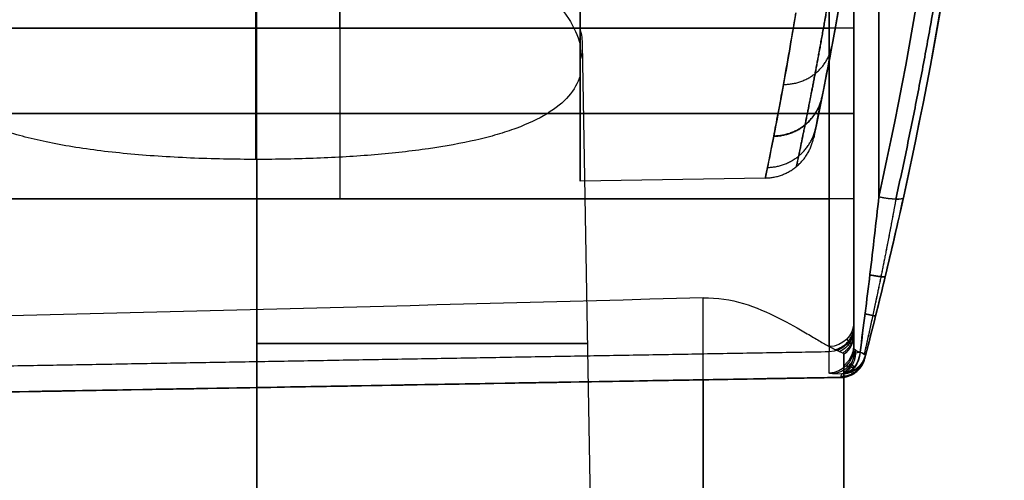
# Model space of a CAD drawing. Header units: millimetres. Extents: x -105 to 152, y -114 to 65.
# Tile 286 of 301: x 132 to 152, y -42 to -32. Entities that reach past the tile are written whole.
import ezdxf

# ---------------------------------------------------------------- set-up
doc = ezdxf.new("R2010")
doc.units = ezdxf.units.MM
doc.layers.add('Layer 01', color=7, linetype='Continuous', true_color=0x000000)

# ---------------------------------------------------------------- blocks, each defined once
blk = doc.blocks.new('Block 02')
at = {"layer": 'Layer 01'}
for p, q in [((143.623, -35.65), (143.623, 35.65)), ((138.83, -32.6, 26.234), (138.83, -36, 26.234)), ((138.83, -32.6, -26.234), (138.83, -36, -26.234)), ((143.663, -32.912, -13.7), (143.926, -48, -13.7)), ((148.585, -34.3, 26.063), (129.076, -34.3, 26.404)), ((129.076, -34.3, -26.404), (148.585, -34.3, -26.063)), ((147.313, -35.586), (143.623, -35.65)), ((137.176, -38.21, -25.4), (137.176, -50, -25.4)), ((148.818, -39.559), (114.576, -40.157)), ((148.876, -39.547, -13.7), (148.876, -50, -13.7)), ((137.176, -39.763, -2), (137.176, -50, -2))]:
    blk.add_line(p, q, dxfattribs=at)
at = {"layer": 'Layer 01', "extrusion": (1, 8.65204e-31, 1.3357e-15)}
blk.add_arc((0, 0, 143.623), 35.65, 203.774, 270, dxfattribs=at)
at = {"layer": 'Layer 01', "extrusion": (1, 5.45133e-16, 2.12244e-16)}
blk.add_arc((0, 0, 143.623), 35.65, 90, 201.2731, dxfattribs=at)
at = {"layer": 'Layer 01', "extrusion": (0, 0, -1)}
for centre, radius, start, end in [((-66.201, -17.5), 83.875, 180, 191.89776), ((-66.201, -17.5), 85.875, 180, 194.62709), ((-148.809, -39.059, -3.884), 0.5, 194.6271, 269)]:
    blk.add_arc(centre, radius, start, end, dxfattribs=at)
at = {"layer": 'Layer 01', "extrusion": (-1, -3.10562e-14, -1.96603e-13)}
blk.add_arc((0, 181.359, -149.076), 201.859, 276.79297, 281.16004, dxfattribs=at)
at = {"layer": 'Layer 01', "extrusion": (-1, -1.38696e-14, 8.79397e-14)}
blk.add_arc((0, -181.359, -149.076), 201.859, 78.86762, 83.20703, dxfattribs=at)
at = {"layer": 'Layer 01', "extrusion": (-1, 2.33222e-16, 0)}
for centre, radius, start, end in [((0, 181.359, -149.076), 201.859, 276.79297, 281.16004), ((0, -181.359, -149.576), 201.359, 79.71243, 83.20703), ((0, -181.359, -149.076), 201.859, 78.86762, 81.76244)]:
    blk.add_arc(centre, radius, start, end, dxfattribs=at)
at = {"layer": 'Layer 01', "extrusion": (1, 2.44136e-14, -1.62574e-13)}
blk.add_arc((0, -181.359, 149.576), 201.359, 96.79297, 100.28757, dxfattribs=at)
at = {"layer": 'Layer 01', "extrusion": (1, 4.34564e-14, 2.89382e-13)}
blk.add_arc((0, 181.359, 149.576), 201.359, 259.71243, 263.20703, dxfattribs=at)
at = {"layer": 'Layer 01', "extrusion": (1, 0, 0)}
blk.add_arc((-32.6, -32.6, 149.076), 7.036, 0, 90, dxfattribs=at)
at = {"layer": 'Layer 01', "extrusion": (1, -1.61439e-29, -8.07842e-15)}
blk.add_arc((-32.6, 32.6, 149.076), 7.036, 270, 0, dxfattribs=at)
at = {"layer": 'Layer 01', "extrusion": (-1, 0, 0)}
for centre, radius, start, end in [((32.6, -32.6, -148.585), 6.537, 90, 180), ((0, 0, -137.152), 35.939, 325.9324, 348.4867), ((36, 23, -149.076), 2.564, 26.4038, 90), ((36, -23, -149.076), 2.564, 327.8856, 344.0176)]:
    blk.add_arc(centre, radius, start, end, dxfattribs=at)
at = {"layer": 'Layer 01', "extrusion": (-1, 0, 8.69627e-15)}
blk.add_arc((32.6, 32.6, -148.585), 6.537, 180, 270, dxfattribs=at)
at = {"layer": 'Layer 01', "extrusion": (1, 0, -6.07024e-16)}
for centre, start, end in [((-32.6, 32.6, 138.83), 270, 0), ((-32.6, -32.6, 138.83), 0, 90)]:
    blk.add_arc(centre, 6.366, start, end, dxfattribs=at)
at = {"layer": 'Layer 01', "extrusion": (-7.73094e-18, 1, 7.59717e-18)}
blk.add_arc((-148.576, -25.564, -32.6), 0.5, 180, 269, dxfattribs=at)
at = {"layer": 'Layer 01', "extrusion": (-2.6015e-16, -1, -1.44687e-14)}
for centre in [(148.576, 25.564, 32.6), (148.576, 25.564, 36)]:
    blk.add_arc(centre, 0.5, 360, 89, dxfattribs=at)
at = {"layer": 'Layer 01', "extrusion": (-1, -6.95084e-13, -2.67011e-13)}
blk.add_arc((0, 0, -143.623), 35.939, 336.3452, 338.9861, dxfattribs=at)
at = {"layer": 'Layer 01', "extrusion": (0, 1, -3.55271e-15)}
blk.add_arc((-148.576, -25.564, -34.3), 0.5, 180, 269, dxfattribs=at)
at = {"layer": 'Layer 01', "extrusion": (0, 1, 3.55271e-15)}
blk.add_arc((-148.576, 25.564, -34.3), 0.5, 91, 180, dxfattribs=at)
at = {"layer": 'Layer 01', "extrusion": (4.42973e-16, 1, -4.35308e-16)}
blk.add_arc((-148.576, -25.564, -36), 0.5, 180, 269, dxfattribs=at)
at = {"layer": 'Layer 01', "extrusion": (1, -2.45515e-14, -6.96506e-15)}
blk.add_arc((-36, -23, 148.585), 3.063, 195.9824, 270, dxfattribs=at)
at = {"layer": 'Layer 01', "extrusion": (1, 2.95666e-14, -1.19759e-14)}
blk.add_arc((-36, 23, 148.585), 3.063, 90, 174.7949, dxfattribs=at)
at = {"layer": 'Layer 01', "extrusion": (-1, 2.94524e-14, 8.47325e-15)}
blk.add_arc((36, -23, -149.076), 2.564, 270, 344.0176, dxfattribs=at)
at = {"layer": 'Layer 01', "extrusion": (-1, -1.21639e-14, 1.12935e-15)}
blk.add_arc((36, 23, -149.076), 2.564, 5.2051, 90, dxfattribs=at)
at = {"layer": 'Layer 01', "extrusion": (0.211879, 0.961585, -0.174534)}
blk.add_arc((-153.791, -16.518, 0.039), 0.5, 180, 267.7976, dxfattribs=at)
at = {"layer": 'Layer 01', "extrusion": (0.211879, 0.961585, 0.174534)}
blk.add_arc((-153.791, 16.518, 0.039), 0.5, 92.2024, 180, dxfattribs=at)
at = {"layer": 'Layer 01', "extrusion": (-3.77207e-15, 0.275341, -0.961347)}
blk.add_arc((-148.576, -43.505, 12.199), 0.5, 180, 269, dxfattribs=at)
at = {"layer": 'Layer 01', "extrusion": (-5.88983e-15, -0.090722, -0.995876)}
blk.add_arc((148.576, 40.502, -19.639), 0.5, 360, 89, dxfattribs=at)
at = {"layer": 'Layer 01', "extrusion": (6.32334e-14, 0.204882, -0.978787)}
blk.add_arc((-148.576, -42.538, 14.784), 0.5, 180, 244.3069, dxfattribs=at)
at = {"layer": 'Layer 01', "extrusion": (-1, -1.97123e-14, 1.27153e-15)}
blk.add_arc((-84.75, 12, -149.076), 123.814, 2.1763, 5.20512, dxfattribs=at)
at = {"layer": 'Layer 01', "extrusion": (5.40887e-14, 0.085272, -0.996358)}
blk.add_arc((-148.576, -40.49, 19.183), 0.5, 180, 233.1301, dxfattribs=at)
at = {"layer": 'Layer 01', "extrusion": (-1, -1.23657e-12, -6.6593e-14)}
blk.add_arc((-84.75, -12, -149.076), 123.908, 355.10835, 357.83408, dxfattribs=at)
at = {"layer": 'Layer 01', "extrusion": (0, -1, 1.29926e-15)}
blk.add_arc((137.176, -13.7, 38.885), 6.591, 270, 90, dxfattribs=at)
at = {"layer": 'Layer 01', "extrusion": (3.96661e-15, -0.037975, -0.999279)}
blk.add_arc((148.576, 39.58, -15.21), 0.5, 0, 89, dxfattribs=at)
at = {"layer": 'Layer 01', "extrusion": (-1, -6.1889e-12, 3.99211e-13)}
blk.add_arc((-84.75, 12, -148.585), 124.313, 2.1763, 5.20512, dxfattribs=at)
at = {"layer": 'Layer 01', "extrusion": (5.52109e-16, 4.05199e-15, -1)}
blk.add_arc((-148.809, -39.059, 4.232), 0.5, 194.6271, 269, dxfattribs=at)
at = {"layer": 'Layer 01', "extrusion": (1.02064e-17, -1.29764e-17, -1)}
blk.add_arc((-148.809, -39.059, -12), 0.5, 194.6271, 269, dxfattribs=at)
at = {"layer": 'Layer 01', "extrusion": (0.653064, -0.013215, -0.757187)}
blk.add_arc((-35.975, 123.73, 85.575), 0.5, 96.4893, 177.1486, dxfattribs=at)
at = {"layer": 'Layer 01', "extrusion": (1.07119e-15, -0.032499, -0.999472)}
blk.add_arc((148.826, 39.494, -14.748), 0.5, 14.5423, 89, dxfattribs=at)
at = {"layer": 'Layer 01', "extrusion": (-0.008492, -0.032646, -0.999431)}
blk.add_arc((153.849, 0.81, -16.005), 0.5, 0, 74.4264, dxfattribs=at)
at = {"layer": 'Layer 01', "extrusion": (-0.657423, -0.04211, -0.752344)}
blk.add_arc((48.429, -120.42, -84.144), 0.5, 280.1266, 357.1866, dxfattribs=at)
at = {"layer": 'Layer 01', "extrusion": (6.56593e-14, 0.037793, -0.999286)}
blk.add_arc((-148.576, -39.672, 15.194), 0.5, 180, 233.1301, dxfattribs=at)
at = {"layer": 'Layer 01', "extrusion": (1, 4.38953e-13, 2.70689e-14)}
blk.add_arc((84.75, -12, 148.876), 124.308, 182.16592, 184.89165, dxfattribs=at)
at = {"layer": 'Layer 01', "extrusion": (0.003258, -0.03217, 0.999477)}
blk.add_arc((144.14, -54.281, -14.276), 0.5, 270, 339.6895, dxfattribs=at)
at = {"layer": 'Layer 01', "extrusion": (0.008683, 0.033377, -0.999405)}
blk.add_arc((-153.849, -0.821, 16.005), 0.5, 180, 249.646, dxfattribs=at)
at = {"layer": 'Layer 01', "extrusion": (-0.003258, 0.03217, -0.999477)}
for start, end in [(204.7241, 270), (200.3105, 204.3969)]:
    blk.add_arc((-144.14, -54.281, 14.276), 0.5, start, end, dxfattribs=at)
at = {"layer": 'Layer 01', "extrusion": (-2.36969e-15, 7.48294e-15, -1)}
blk.add_arc((-148.808, -39.063, 12), 0.5, 194.6295, 262.1907, dxfattribs=at)
at = {"layer": 'Layer 01', "extrusion": (-1.57757e-16, 2.58422e-15, -1)}
blk.add_arc((-148.808, -39.063, 4.8), 0.5, 194.6295, 262.1907, dxfattribs=at)
at = {"layer": 'Layer 01'}
blk.add_arc((148.808, -39.063, -8.4), 0.5, 277.8093, 345.3705, dxfattribs=at)
at = {"layer": 'Layer 01', "extrusion": (-0.250515, -0.963016, 0.099208)}
blk.add_arc((153.849, 15.918, 1.858), 0.5, 0, 40.71, dxfattribs=at)
at = {"layer": 'Layer 01', "extrusion": (-0.250525, -0.962971, -0.09962)}
for start, end in [(319.3264, 359.3537), (359.3537, 0)]:
    blk.add_arc((153.849, -15.917, 1.863), 0.5, start, end, dxfattribs=at)
at = {"layer": 'Layer 01', "extrusion": (1, 3.27329e-11, 1.15116e-12)}
blk.add_arc((84.75, -12, 148.876), 124.308, 181.86241, 182.16592, dxfattribs=at)
at = {"layer": 'Layer 01', "extrusion": (1, 8.97363e-13, 1.45858e-14)}
blk.add_arc((84.75, -12, 148.876), 124.308, 180, 181.86241, dxfattribs=at)
at = {"layer": 'Layer 01'}
for points, degree in [([(149.576, -35.96, -16.763), (150.453, -31.972, -17.487), (151.045, -27.925, -18.097), (151.346, -23.817, -18.586)], 3), ([(151.346, -23.817, 18.586), (151.045, -27.925, 18.097), (150.453, -31.972, 17.487), (149.576, -35.96, 16.763)], 3), ([(151.845, -23.795, -18.09), (151.542, -27.916, -17.602), (150.946, -31.977, -16.993), (150.064, -35.979, -16.271)], 3), ([(150.064, -35.979, 16.271), (150.946, -31.977, 16.993), (151.542, -27.916, 17.602), (151.845, -23.795, 18.09)], 3), ([(137.176, -48, -20.45), (137.176, -38.885, -20.291), (137.176, -29.771, -20.132)], 2), ([(148.585, -32.6, 26.063), (138.83, -32.6, 26.234), (129.076, -32.6, 26.404)], 2), ([(129.076, -32.6, -26.404), (138.83, -32.6, -26.234), (148.585, -32.6, -26.063)], 2), ([(143.623, -32.919, -14.42), (143.623, -32.821, -14.404), (143.623, -32.723, -14.388), (143.623, -32.625, -14.372)], 3), ([(148.585, -36, -26.063), (148.585, -34.3, -26.063), (148.585, -32.6, -26.063)], 2), ([(148.585, -32.6, 26.063), (148.585, -34.3, 26.063), (148.585, -36, 26.063)], 2), ([(149.076, -32.6, -25.564), (149.076, -34.3, -25.564), (149.076, -36, -25.564)], 2), ([(149.076, -36, 25.564), (149.076, -34.3, 25.564), (149.076, -32.6, 25.564)], 2), ([(143.623, -33.221, -12.934), (143.623, -33.33, -12.918), (143.623, -33.439, -12.903), (143.623, -33.548, -12.887)], 3), ([(137.176, -35.215, -7.173), (137.176, -41.608, -7.062), (137.176, -48, -6.95)], 2), ([(129.076, -36, 26.404), (138.83, -36, 26.234), (148.585, -36, 26.063)], 2), ([(148.585, -36, -26.063), (138.83, -36, -26.234), (129.076, -36, -26.404)], 2), ([(146.076, -37.974, -25.4), (140.41, -38.129, -25.4), (134.743, -38.274, -25.4), (129.076, -38.414, -25.4)], 3), ([(146.076, -50, -25.4), (146.076, -43.987, -25.4), (146.076, -37.974, -25.4)], 2), ([(149.076, -38.464, -23.706), (149.076, -38.514, -23.533), (149.076, -38.569, -23.362), (149.076, -38.606, -23.185)], 3), ([(149.076, -38.606, -23.185), (149.076, -38.649, -22.98), (149.076, -38.689, -22.775), (149.076, -38.707, -22.566)], 3), ([(148.585, -39.051, 23.278), (138.585, -39.225, 23.294), (128.585, -39.398, 23.31)], 2), ([(148.793, -39.047, -23.278), (148.743, -39.03, -23.478), (148.673, -38.994, -23.666), (148.585, -38.945, -23.844)], 3), ([(148.876, -39.106, -22.6), (148.876, -39.086, -22.829), (148.848, -39.067, -23.055), (148.793, -39.047, -23.278)], 3), ([(149.201, -39.058, 16.348), (149.118, -39.036, 16.448), (149.076, -39.006, 16.574), (149.076, -38.974, 16.702)], 3), ([(148.876, -39.106, -22.6), (148.876, -44.553, -22.6), (148.876, -50, -22.6)], 2), ([(149.31, -39.121, -16.024), (149.298, -39.166, -14.683), (149.292, -39.189, -13.342), (149.292, -39.189, -12)], 3), ([(149.292, -39.189, -4.8), (149.292, -39.189, -4.611), (149.293, -39.186, -4.421), (149.293, -39.186, -4.232)], 3), ([(149.292, -39.189, -12), (149.292, -39.189, -8.4), (149.292, -39.189, -4.8)], 2), ([(149.293, -39.186, 12), (149.293, -39.186, 13.342), (149.299, -39.164, 14.683), (149.31, -39.12, 16.024)], 3), ([(149.293, -39.186, -4.232), (149.293, -39.186, 3.884), (149.293, -39.186, 12)], 2), ([(148.818, -39.559, 12), (131.697, -39.858, 12), (114.576, -40.157, 12)], 2), ([(128.276, -39.918, -2), (137.176, -39.763, -2), (146.076, -39.607, -2)], 2), ([(146.076, -39.607, -2), (146.076, -44.804, -2), (146.076, -50, -2)], 2), ([(148.835, -39.493, 16.04), (148.672, -39.49, 16.229), (148.585, -39.483, 16.472), (148.585, -39.474, 16.721)], 3), ([(148.818, -39.559, 12), (148.818, -39.559, 13.347), (148.823, -39.537, 14.694), (148.835, -39.493, 16.04)], 3), ([(148.818, -39.559, -4.232), (148.818, -39.559, 3.884), (148.818, -39.559, 12)], 2), ([(148.876, -39.558, -4.8), (148.876, -39.558, -8.4), (148.876, -39.558, -12)], 2), ([(148.876, -50, -4.8), (148.876, -44.779, -4.8), (148.876, -39.558, -4.8)], 2)]:
    blk.add_open_spline(points, degree=degree, dxfattribs=at)
for points, weights, degree in [([(151.697, -23.825, -18.44), (151.394, -27.941, -17.95), (150.799, -31.997, -17.34), (149.915, -36.008, -16.612)], [0.855082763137, 0.856345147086, 0.858099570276, 0.860282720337], 3), ([(149.915, -36.008, 16.612), (150.799, -31.997, 17.34), (151.394, -27.941, 17.95), (151.697, -23.825, 18.44)], [0.860282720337, 0.858099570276, 0.856345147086, 0.855082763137], 3), ([(147.674, -33.721, -11.35), (148.496, -33.723, -11.299), (148.639, -32.957, -11.031)], [0.99999990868, 0.771931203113, 1.00002126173], 2), ([(147.48, -34.753, -7.642), (148.288, -34.746, -7.605), (148.443, -33.973, -7.427)], [0.999999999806, 0.777463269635, 0.999997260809], 2), ([(147.481, -34.744, 7.681), (148.289, -34.738, 7.644), (148.444, -33.964, 7.465)], [0.999999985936, 0.777424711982, 0.999980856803], 2), ([(147.356, -35.375, 3.859), (148.156, -35.363, 3.84), (148.318, -34.585, 3.751)], [1.00000063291, 0.780881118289, 0.999998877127], 2), ([(147.313, -35.586, -0.011), (148.11, -35.572, -0.011), (148.274, -34.792, -0.011)], [0.999999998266, 0.782052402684, 0.99999998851], 2), ([(149.397, -37.516, 16.508), (149.696, -37.576, 16.38), (149.704, -37.546, 16.05)], [0.99999995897, 0.833443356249, 1.00000013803], 2), ([(149.703, -37.547, -16.049), (149.696, -37.576, -16.379), (149.397, -37.517, -16.508)], [1.00000013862, 0.833504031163, 0.999999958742], 2), ([(149.301, -38.291, 16.41), (149.509, -38.339, 16.261), (149.511, -38.333, 16)], [0.999999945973, 0.886704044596, 1.00000000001], 2), ([(149.51, -38.334, -16), (149.509, -38.341, -16.26), (149.301, -38.293, -16.41)], [1.00000000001, 0.886791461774, 0.999999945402], 2), ([(148.699, -39.006, -23.58), (149.076, -38.914, -23.553), (149.076, -38.54, -23.447)], [0.999940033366, 0.789377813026, 1], 2), ([(149.076, -38.666, -22.877), (149.076, -38.929, -22.922), (148.854, -39.076, -22.947)], [1, 0.882323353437, 0.9998920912], 2), ([(148.999, -38.867, -23.24), (148.983, -38.85, -23.443), (148.96, -38.82, -23.634), (148.933, -38.801, -23.802)], [0.923312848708, 0.90760430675, 0.884880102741, 0.856625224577], 3), ([(149.076, -39.07, -16.683), (149.076, -38.958, -19.629), (149.076, -38.707, -22.566)], [0.999995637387, 0.999712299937, 0.999994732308], 2), ([(149.108, -39.02, 16.513), (149.075, -39.473, 16.513), (148.649, -39.486, 16.357)], [0.999965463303, 0.740403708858, 1.00018412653], 2), ([(148.876, -39.322, -19.656), (149.076, -39.173, -19.647), (149.076, -38.923, -19.631)], [0.857738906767, 0.828305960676, 0.999853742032], 2), ([(148.999, -38.867, -23.24), (149.015, -38.885, -23.032), (149.023, -38.911, -22.808), (149.023, -38.93, -22.585)], [0.923312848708, 0.938950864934, 0.947232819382, 0.9472135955], 3), ([(149.297, -39.169, 14.012), (149.201, -39.536, 14.018), (148.822, -39.543, 14.02)], [1, 0.796602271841, 1], 2), ([(148.861, -39.559, -4.511), (149.205, -39.522, -4.513), (149.292, -39.188, -4.516)], [0.999935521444, 0.822504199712, 1], 2), ([(149.108, -39.076, -16.502), (149.106, -39.356, -16.454), (148.876, -39.482, -16.345)], [1.00000029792, 0.869594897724, 1], 2), ([(149.296, -39.172, -14.012), (149.211, -39.499, -14.018), (148.876, -39.542, -14.02)], [1, 0.828619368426, 1], 2), ([(149.078, -39.364, 16.247), (148.972, -39.355, 16.381), (148.923, -39.341, 16.551), (148.933, -39.325, 16.715)], [0.881166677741, 0.875031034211, 0.866342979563, 0.856625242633], 3), ([(149.118, -39.452, 12), (149.118, -39.452, 13.345), (149.124, -39.43, 14.69), (149.135, -39.387, 16.034)], [0.898336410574, 0.898336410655, 0.898289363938, 0.898195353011], 3), ([(149.118, -39.452, -4.232), (149.133, -39.441, -4.414), (149.14, -39.437, -4.608), (149.14, -39.437, -4.8)], [0.898336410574, 0.90972345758, 0.915598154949, 0.915586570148], 3), ([(149.151, -39.375, -16.034), (149.144, -39.416, -14.694), (149.14, -39.437, -13.345), (149.14, -39.437, -12)], [0.910459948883, 0.913892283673, 0.915584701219, 0.915586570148], 3), ([(146.076, -39.607, -2), (147.462, -39.583, -2), (148.536, -39.564, -2.875), (148.818, -39.559, -4.232)], [1, 0.850371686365, 0.850371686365, 1], 3), ([(148.818, -39.559, -4.232), (148.857, -39.559, -4.419), (148.876, -39.558, -4.609), (148.876, -39.558, -4.8)], [1, 0.996521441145, 0.996521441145, 1], 3)]:
    blk.add_rational_spline(points, weights, degree=degree, dxfattribs=at)
for points, knots in [([(137.176, -35.215, -7.173), (136.733, -35.215, -7.173), (136.293, -35.206, -7.218), (135.639, -35.178, -7.354), (135.422, -35.166, -7.41), (135, -35.138, -7.544), (134.587, -35.105, -7.699), (134.192, -35.061, -7.894), (133.806, -35.012, -8.11), (133.617, -34.984, -8.229), (133.076, -34.893, -8.609), (132.747, -34.822, -8.895), (132.299, -34.696, -9.371), (132.156, -34.65, -9.538), (131.891, -34.553, -9.884), (131.768, -34.502, -10.061), (131.429, -34.339, -10.608), (131.242, -34.219, -10.991), (130.943, -33.952, -11.791), (130.836, -33.808, -12.197), (130.735, -33.578, -12.811), (130.712, -33.499, -13.017), (130.684, -33.336, -13.43), (130.681, -33.251, -13.638), (130.699, -32.994, -14.253), (130.749, -32.818, -14.655), (130.924, -32.454, -15.444), (131.049, -32.265, -15.834), (131.366, -31.893, -16.572), (131.557, -31.707, -16.924), (132.007, -31.34, -17.594), (132.267, -31.158, -17.913), (132.84, -30.818, -18.493), (133.154, -30.657, -18.756), (133.843, -30.363, -19.229), (134.221, -30.229, -19.438), (134.812, -30.064, -19.691), (135.014, -30.015, -19.766), (135.43, -29.928, -19.897), (135.644, -29.891, -19.953), (136.295, -29.801, -20.087), (136.733, -29.771, -20.132), (137.176, -29.771, -20.132)], [0, 0, 0, 0, 1.332765, 1.332765, 1.999148, 1.999148, 2.665531, 3.331914, 3.331914, 3.998296, 3.998296, 5.331062, 5.331062, 5.997444, 5.997444, 6.663827, 6.663827, 7.996593, 7.996593, 9.329358, 9.329358, 9.995741, 9.995741, 10.662124, 10.662124, 11.994889, 11.994889, 13.327654, 13.327654, 14.66042, 14.66042, 15.993185, 15.993185, 17.325951, 17.325951, 18.658716, 18.658716, 19.325099, 19.325099, 19.991482, 19.991482, 21.324247, 21.324247, 21.324247, 21.324247]), ([(137.176, -29.771, -20.132), (137.591, -29.771, -20.132), (138.014, -29.799, -20.091), (138.823, -29.904, -19.933), (139.217, -29.982, -19.817), (139.974, -30.18, -19.514), (140.329, -30.298, -19.331), (140.996, -30.564, -18.907), (141.309, -30.713, -18.665), (141.875, -31.025, -18.141), (142.131, -31.19, -17.858), (142.591, -31.531, -17.248), (142.793, -31.706, -16.924), (143.134, -32.055, -16.254), (143.276, -32.23, -15.905), (143.498, -32.579, -15.177), (143.577, -32.752, -14.802), (143.623, -32.919, -14.42)], [0, 0, 0, 0, 1.253535, 1.253535, 2.507071, 2.507071, 3.760606, 3.760606, 5.014141, 5.014141, 6.267677, 6.267677, 7.521212, 7.521212, 8.774747, 8.774747, 10.028283, 10.028283, 10.028283, 10.028283]), ([(148.797, -32.093, 13.294), (148.64, -32.981, 11.196), (148.507, -33.653, 9.029), (148.392, -34.222, 6.232), (148.372, -34.322, 5.667), (148.337, -34.494, 4.535), (148.322, -34.565, 3.968), (148.286, -34.736, 2.263), (148.274, -34.793, 1.121), (148.275, -34.79, -2.318), (148.324, -34.559, -4.571), (148.46, -33.885, -7.892), (148.516, -33.605, -8.989), (148.645, -32.932, -11.163), (148.718, -32.538, -12.241), (148.797, -32.093, -13.294)], [0, 0, 0, 0, 6.841278, 6.841278, 8.551598, 8.551598, 10.261917, 10.261917, 13.682556, 13.682556, 20.523835, 20.523835, 23.944474, 23.944474, 27.365113, 27.365113, 27.365113, 27.365113]), ([(147.922, -32.291, 14.929), (147.743, -33.377, 12.588), (147.588, -34.196, 10.163), (147.426, -35.028, 6.398), (147.384, -35.238, 5.118), (147.327, -35.517, 2.556), (147.313, -35.587, 1.269), (147.313, -35.584, -2.61), (147.372, -35.303, -5.147), (147.533, -34.479, -8.883), (147.598, -34.137, -10.117), (147.748, -33.313, -12.559), (147.833, -32.834, -13.758), (147.922, -32.291, -14.929)], [-30.886555, -30.886555, -30.886555, -30.886555, -23.164916, -23.164916, -19.304097, -19.304097, -15.443277, -15.443277, -7.721639, -7.721639, -3.860819, -3.860819, 0, 0, 0, 0]), ([(143.623, -32.625, -14.372), (143.649, -32.729, -14.134), (143.663, -32.832, -13.892), (143.663, -33.031, -13.413), (143.65, -33.128, -13.173), (143.623, -33.221, -12.934)], [0, 0, 0, 0, 0.77975, 0.77975, 1.559499, 1.559499, 1.559499, 1.559499]), ([(143.623, -33.548, -12.887), (143.578, -33.693, -12.512), (143.501, -33.827, -12.143), (143.282, -34.079, -11.418), (143.139, -34.196, -11.06), (142.785, -34.413, -10.367), (142.579, -34.509, -10.039), (142.225, -34.64, -9.575), (142.1, -34.681, -9.425), (141.834, -34.759, -9.135), (141.692, -34.795, -8.994), (141.251, -34.897, -8.593), (140.936, -34.955, -8.355), (140.43, -35.027, -8.042), (140.256, -35.049, -7.945), (139.898, -35.089, -7.767), (139.712, -35.107, -7.685), (139.152, -35.155, -7.468), (138.769, -35.177, -7.359), (137.983, -35.208, -7.211), (137.576, -35.215, -7.173), (137.176, -35.215, -7.173)], [0, 0, 0, 0, 1.204327, 1.204327, 2.408654, 2.408654, 3.612981, 3.612981, 4.215144, 4.215144, 4.817307, 4.817307, 6.021634, 6.021634, 6.623798, 6.623798, 7.225961, 7.225961, 8.430288, 8.430288, 9.634615, 9.634615, 9.634615, 9.634615]), ([(149.201, -39.06, -16.348), (149.236, -38.799, -16.359), (149.269, -38.54, -16.383), (149.335, -38.022, -16.439), (149.367, -37.763, -16.473), (149.46, -36.989, -16.583), (149.52, -36.474, -16.67), (149.576, -35.96, -16.763)], [0, 0, 0, 0, 0.787901, 0.787901, 1.575801, 1.575801, 3.151602, 3.151602, 3.151602, 3.151602]), ([(149.576, -35.96, 16.763), (149.52, -36.474, 16.67), (149.46, -36.988, 16.583), (149.367, -37.762, 16.473), (149.335, -38.021, 16.439), (149.27, -38.538, 16.383), (149.236, -38.798, 16.359), (149.201, -39.058, 16.348)], [0, 0, 0, 0, 1.574945, 1.574945, 2.362417, 2.362417, 3.14989, 3.14989, 3.14989, 3.14989]), ([(150.064, -35.979, -16.271), (149.949, -36.5, -16.177), (149.829, -37.022, -16.099), (149.64, -37.809, -16.025), (149.576, -38.072, -16.007), (149.445, -38.597, -15.993), (149.378, -38.86, -15.997), (149.31, -39.121, -16.024)], [0, 0, 0, 0, 1.625804, 1.625804, 2.438706, 2.438706, 3.251609, 3.251609, 3.251609, 3.251609]), ([(149.31, -39.12, 16.024), (149.378, -38.858, 15.997), (149.445, -38.596, 15.993), (149.576, -38.071, 16.007), (149.641, -37.808, 16.025), (149.829, -37.022, 16.099), (149.95, -36.5, 16.177), (150.064, -35.979, 16.271)], [0, 0, 0, 0, 0.812446, 0.812446, 1.624892, 1.624892, 3.249785, 3.249785, 3.249785, 3.249785]), ([(146.076, -37.974, -25.4), (146.352, -37.966, -25.4), (146.625, -38.011, -25.358), (147.126, -38.162, -25.209), (147.36, -38.266, -25.101), (147.783, -38.478, -24.833), (147.978, -38.589, -24.671), (148.233, -38.739, -24.39), (148.313, -38.786, -24.29), (148.459, -38.873, -24.076), (148.526, -38.912, -23.962), (148.585, -38.945, -23.844)], [0, 0, 0, 0, 0.822563, 0.822563, 1.645126, 1.645126, 2.467689, 2.467689, 2.87897, 2.87897, 3.290251, 3.290251, 3.290251, 3.290251]), ([(149.076, -39.07, -16.683), (149.076, -39.085, -16.623), (149.086, -39.084, -16.561), (149.129, -39.068, -16.447), (149.161, -39.056, -16.395), (149.201, -39.06, -16.348)], [0, 0, 0, 0, 0.185758, 0.185758, 0.3715161, 0.3715161, 0.3715161, 0.3715161])]:
    blk.add_open_spline(points, degree=3, knots=knots, dxfattribs=at)
for points, weights, knots in [([(148.561, -32.087, 14.783), (148.378, -33.153, 12.489), (148.218, -33.968, 10.094), (148.05, -34.798, 6.362), (148.006, -35.009, 5.092), (147.947, -35.287, 2.55), (147.932, -35.357, 1.272), (147.933, -35.356, -2.577), (147.994, -35.076, -5.098), (148.159, -34.257, -8.802), (148.227, -33.916, -10.027), (148.382, -33.095, -12.451), (148.47, -32.619, -13.638), (148.561, -32.087, -14.783)], [0.882303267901, 0.884998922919, 0.887193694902, 0.889464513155, 0.890050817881, 0.890830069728, 0.891027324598, 0.89102396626, 0.890228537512, 0.887982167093, 0.887057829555, 0.884883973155, 0.883646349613, 0.882303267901], [0, 0, 0, 0, 7.721625, 7.721625, 11.582438, 11.582438, 15.44325, 15.44325, 23.164875, 23.164875, 27.025688, 27.025688, 30.886501, 30.886501, 30.886501, 30.886501]), ([(149.915, -36.008, -16.612), (149.823, -36.51, -16.502), (149.724, -37.026, -16.402), (149.564, -37.807, -16.287), (149.51, -38.066, -16.254), (149.399, -38.582, -16.208), (149.342, -38.839, -16.193), (149.284, -39.097, -16.197)], [0.860282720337, 0.879902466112, 0.89864957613, 0.925803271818, 0.934702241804, 0.952089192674, 0.960591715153, 0.968832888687], [0, 0, 0, 0, 1.625805, 1.625805, 2.438708, 2.438708, 3.25161, 3.25161, 3.25161, 3.25161]), ([(149.915, -36.008, 16.612), (149.824, -36.51, 16.502), (149.724, -37.025, 16.402), (149.565, -37.806, 16.287), (149.51, -38.065, 16.254), (149.399, -38.58, 16.208), (149.343, -38.837, 16.193), (149.284, -39.095, 16.197)], [0.860282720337, 0.879891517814, 0.898628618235, 0.925768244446, 0.934662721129, 0.952041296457, 0.960539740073, 0.968777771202], [0, 0, 0, 0, 1.624893, 1.624893, 2.43734, 2.43734, 3.249786, 3.249786, 3.249786, 3.249786]), ([(149.023, -39.293, -16.691), (149.02, -39.303, -16.603), (149.029, -39.308, -16.514), (149.061, -39.322, -16.36), (149.083, -39.334, -16.293), (149.098, -39.354, -16.241)], [0.947213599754, 0.950406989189, 0.945371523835, 0.924223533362, 0.907866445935, 0.891140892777], [0, 0, 0, 0, 0.3292417, 0.3292417, 0.6584834, 0.6584834, 0.6584834, 0.6584834])]:
    blk.add_rational_spline(points, weights, degree=3, knots=knots, dxfattribs=at)

msp = doc.modelspace()

# ---------------------------------------------------------------- block references
at = {"layer": 'Layer 01'}
msp.add_blockref('Block 02', (0, 0), dxfattribs=at)

doc.saveas('drawing.dxf')
